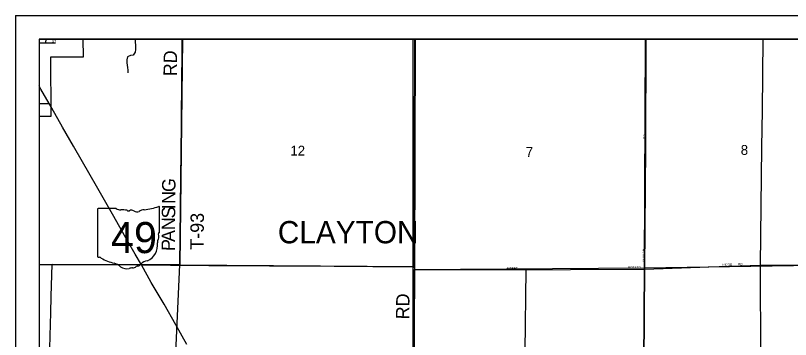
# Model space of a CAD drawing. Extents: x -209 to 4852, y 0 to 905.
# Drawn here: x 252.8 to 318.7, y 313.1 to 340.6 of the extents above; entities that cross this region are included whole.
import ezdxf

# ---------------------------------------------------------------- set-up
doc = ezdxf.new("R2010")
doc.units = 0
for name, color, linetype in [('Default', 7, 'Continuous'), ('GM_P_County_Alignment', 7, 'Continuous'), ('GM_X_Airport_Location_Class_2', 7, 'Continuous'), ('GM_X_Airport_Location_Class_3', 7, 'Continuous'), ('GM_X_Corporation_Text', 7, 'Continuous'), ('GM_X_County_Road', 7, 'Continuous'), ('GM_X_County_Road_Text', 7, 'Continuous'), ('GM_X_County_ROW', 7, 'Continuous'), ('GM_X_County_Subdivision_Text', 7, 'Continuous'), ('GM_X_Minor_Lake_Text', 7, 'Continuous'), ('GM_X_Minor_River', 7, 'Continuous'), ('GM_X_Township_Road', 7, 'Continuous'), ('GM_X_Township_Road_Text', 7, 'Continuous'), ('GM_X_Township_ROW', 7, 'Continuous'), ('GM_X_Township_Subdivision', 7, 'Continuous'), ('GM_X_US_Location', 7, 'Continuous'), ('SH_Data', 7, 'Continuous')]:
    doc.layers.add(name, color=color, linetype=linetype)

msp = doc.modelspace()

# ---------------------------------------------------------------- linework, layer by layer
at = {"layer": 'Default'}
msp.add_lwpolyline([(390.832, 338.559), (254.832, 338.559), (254.832, 202.559), (390.832, 202.559)], close=True, dxfattribs=at)
at = {"layer": 'GM_X_Airport_Location_Class_2'}
for p, q in [((255.424, 338.247), (255.427, 338.559)), ((254.832, 333.092), (255.691, 333.082))]:
    msp.add_line(p, q, dxfattribs=at)
for points in [[(254.832, 338.248), (255.424, 338.247), (256.22, 338.241)], [(306.343, 319.042), (306.411, 329.36), (306.448, 338.559)], [(316.179, 319.381), (316.289, 329.39), (316.336, 332.498), (316.389, 338.559)], [(286.781, 319.004), (296.234, 318.965), (300.012, 318.991), (306.343, 319.042), (311.764, 319.229), (316.179, 319.381)], [(296.106, 294.065), (296.016, 294.208), (296.036, 295.898), (296.068, 300.128), (296.084, 302.62), (296.116, 306.329), (296.173, 312.059), (296.234, 318.965)], [(316.159, 296.04), (316.106, 297.187), (316.135, 299.241), (316.129, 301.278), (316.181, 302.937), (316.192, 305.534), (316.198, 311.508), (316.179, 319.381)], [(316.179, 319.381), (316.179, 319.381), (323.862, 319.374), (327.054, 319.345), (332.128, 319.242), (336.751, 319.12), (345.265, 318.953), (348.297, 318.913), (351.368, 318.883), (353.631, 318.876)]]:
    msp.add_lwpolyline(points, dxfattribs=at)
at = {"layer": 'GM_X_County_Road'}
msp.add_lwpolyline([(262.995, 338.559), (263, 338.496), (263.018, 338.283), (263.02, 338.078), (263.03, 337.865), (263.032, 337.675), (262.996, 337.44), (262.837, 337.201), (262.6, 337.161), (262.346, 337.046), (262.294, 336.812), (262.31, 336.53), (262.328, 336.34), (262.361, 336.134), (262.386, 335.928), (262.387, 335.684)], dxfattribs=at)
at = {"layer": 'GM_X_County_Road_Text'}
msp.add_line((286.781, 319.227), (286.832, 338.559), dxfattribs=at)
for points in [[(254.832, 319.437), (255.95, 319.441), (259.341, 319.424), (259.673, 319.422), (263.533, 319.395)], [(263.533, 319.395), (266.016, 319.372), (266.811, 319.366), (269.254, 319.354), (269.875, 319.345), (270.944, 319.343), (272.497, 319.327), (274.428, 319.311), (279.929, 319.286), (281.13, 319.271), (283.216, 319.261), (286.781, 319.227)], [(286.672, 293.142), (286.676, 298.975), (286.723, 309.11), (286.781, 319.004), (286.781, 319.227)]]:
    msp.add_lwpolyline(points, dxfattribs=at)
at = {"layer": 'GM_X_County_ROW'}
for points in [[(266.811, 319.366), (266.831, 321.121), (266.871, 324.58), (266.884, 326.496), (266.92, 329.242), (266.944, 330.841), (266.958, 332.073), (266.984, 334.637), (267.014, 337.688), (267.014, 338.559)], [(255.662, 308.645), (255.719, 310.945), (255.749, 312.331), (255.795, 314.36), (255.824, 315.322), (255.868, 316.707), (255.95, 319.441)]]:
    msp.add_lwpolyline(points, dxfattribs=at)
at = {"layer": 'GM_X_County_Subdivision_Text'}
for points in [[(255.893, 332.738), (255.691, 333.082), (254.997, 334.313), (254.832, 334.602)], [(267.411, 312.649), (266.453, 314.307), (265.457, 316.054), (264.376, 317.905), (263.533, 319.395), (262.994, 320.315), (262.362, 321.437), (261.189, 323.496), (259.829, 325.872), (257.776, 329.464), (256.832, 331.094), (255.914, 332.702), (255.893, 332.738)]]:
    msp.add_lwpolyline(points, dxfattribs=at)
at = {"layer": 'GM_X_Minor_Lake_Text'}
msp.add_lwpolyline([(286.832, 338.559), (254.832, 338.559), (254.832, 238.66), (257.84, 238.598), (265.091, 238.636), (266.056, 238.553), (286.594, 238.536), (286.662, 258.396), (286.663, 258.649), (286.693, 269.675), (286.713, 277.524), (286.712, 278.679), (286.718, 281.051), (286.69, 288.656), (286.672, 293.142), (286.676, 298.975), (286.723, 309.11), (286.781, 319.004), (286.78, 319.227)], close=True, dxfattribs=at)
at = {"layer": 'GM_X_Minor_River'}
for points in [[(267.021, 338.559), (254.832, 338.559), (254.832, 319.433), (266.798, 319.401)], [(286.769, 338.559), (267.021, 338.559), (266.798, 319.401), (286.737, 319.253)], [(306.379, 338.559), (286.769, 338.559), (286.737, 319.253), (286.739, 319.003), (306.294, 319.133)], [(326.211, 338.559), (306.379, 338.559), (306.294, 319.133), (326.186, 319.462)], [(254.832, 319.433), (254.832, 298.938), (265.881, 298.954), (266.798, 319.401)], [(266.798, 319.401), (286.737, 319.253), (286.739, 319.003), (286.633, 298.983), (265.881, 298.954)], [(286.739, 319.003), (306.294, 319.133), (306.169, 298.948), (286.633, 298.983)], [(306.294, 319.133), (326.186, 319.462), (326.211, 298.849), (306.169, 298.948)]]:
    msp.add_lwpolyline(points, close=True, dxfattribs=at)
at = {"layer": 'GM_X_Township_Subdivision'}
for p, q in [((261.4, 324.182), (259.856, 324.182)), ((265.077, 322.188), (265.077, 324.281)), ((259.804, 324.113), (259.804, 320.111)), ((265.077, 322.188), (265.077, 322.188))]:
    msp.add_line(p, q, dxfattribs=at)
for centre, radius, start, end in [((259.864, 324.122), 0.0611, 98.1301, 188.1301), ((261.768, 324.647), 0.593, 231.61951, 271.11188), ((263.199, 329.639), 5.592, 275.84447, 288.90645), ((265.019, 324.29), 0.0587, 351.86209, 97.738), ((261.965, 321.935), 2.127, 80.48669, 94.98827), ((262.447, 324.142), 0.171, 219.79206, 297.10237), ((262.698, 323.68), 0.355, 54.46668, 119.14113), ((263.157, 324.314), 0.428, 233.85621, 294.82819), ((263.912, 322.96), 1.125, 97.34618, 120.76885), ((265.015, 322.179), 0.0628, 289.60381, 7.73413), ((265.288, 321.311), 0.397, 136.8065, 186.92959), ((265.064, 322.034), 0.0909, 107.94398, 210.33697), ((264.486, 321.769), 0.545, 340.03296, 23.64957), ((263.512, 321.045), 1.399, 292.30889, 8.98584), ((259.865, 320.102), 0.0616, 171.95839, 258.30661), ((259.874, 320.512), 0.47, 267.33899, 280.60386), ((259.971, 319.88), 0.17, 29.74838, 93.27175), ((262.112, 323.476), 4.038, 240.41292, 257.1985), ((260.908, 318.313), 1.264, 47.18416, 75.83597), ((264.102, 318.987), 0.766, 94.40312, 142.57675), ((262.274, 319.86), 0.802, 230.70037, 286.29184), ((262.738, 318.476), 0.659, 85.69512, 111.20995), ((262.796, 319.56), 0.427, 268.77702, 315.54927), ((263.183, 319.173), 0.12, 65.75173, 132.64842), ((263.131, 319.723), 0.452, 282.87319, 323.27711)]:
    msp.add_arc(centre, radius, start, end, dxfattribs=at)
at = {"layer": 'GM_X_US_Location'}
msp.add_lwpolyline([(258.574, 338.559), (254.832, 338.559), (254.832, 332.022), (255.854, 332.024), (255.841, 337.048), (258.618, 337.044)], close=True, dxfattribs=at)
msp.add_lwpolyline([(319.123, 338.559), (286.601, 338.559), (286.605, 284.032), (286.185, 283.8), (285.941, 282.649), (285.04, 283.19), (285.032, 281.169), (285.802, 280.687), (285.856, 278.625), (286.036, 277.093), (285.974, 270.09), (286.606, 269.955), (286.607, 238.38), (390.832, 238.067)], dxfattribs=at)
msp.add_lwpolyline([(319.123, 338.559), (286.601, 338.559), (286.605, 284.032), (286.185, 283.8), (285.941, 282.649), (285.04, 283.19), (285.032, 281.169), (285.802, 280.687), (285.856, 278.625), (286.036, 277.093), (285.974, 270.09), (286.606, 269.955), (286.607, 238.38), (390.832, 238.067)], dxfattribs=at)
at = {"layer": 'SH_Data'}
for p, q in [((252.832, 340.559), (392.832, 340.559)), ((252.832, 340.559), (252.832, 200.559)), ((254.832, 338.559), (254.832, 202.559)), ((254.832, 338.559), (390.832, 338.559))]:
    msp.add_line(p, q, dxfattribs=at)

# ---------------------------------------------------------------- texts
at = {"layer": 'GM_P_County_Alignment'}
msp.add_text('RD', height=1.1364, rotation=89.50635, dxfattribs=at).set_placement((286.314, 314.768))
at = {"layer": 'GM_X_Airport_Location_Class_3'}
for s, rotation, p in [('ST', 0.00001, (255.944, 338.284)), ('RD', 90, (306.392, 330.081)), ('PUTNAM', 90, (306.325, 319.665)), ('RD', 0.00001, (314.261, 319.367)), ('SWEET', 0.00001, (294.594, 319.017)), ('POTATO', 0.00001, (304.911, 319.084)), ('RIDGE', 1.36318, (312.927, 319.317))]:
    msp.add_text(s, height=0.1894, rotation=rotation, dxfattribs=at).set_placement(p)
at = {"layer": 'GM_X_Corporation_Text'}
msp.add_text('CLAYTON', height=1.8939, rotation=0.00001, dxfattribs=at).set_placement((275.132, 321.222))
at = {"layer": 'GM_X_Township_Road'}
for s, height, rotation, p in [('RD', 1.1364, 89.50541, (266.547, 335.402)), ('G', 1.136, 89.00909, (266.422, 325.566)), ('N', 1.136, 89.5155, (266.414, 324.568)), ('S', 1.136, 89.51771, (266.404, 323.335)), ('I', 1.136, 89.51603, (266.41, 324.102)), ('T-93', 1.1364, 89.29305, (268.816, 320.674)), ('N', 1.136, 89.51732, (266.395, 322.335)), ('A', 1.136, 89.51732, (266.387, 321.335)), ('P', 1.136, 89.51771, (266.38, 320.568))]:
    msp.add_text(s, height=height, rotation=rotation, dxfattribs=at).set_placement(p)
at = {"layer": 'GM_X_Township_Road_Text'}
for s, height, p in [('12', 0.8371, (276.202, 328.672)), ('8', 0.837, (314.486, 328.732)), ('7', 0.837, (296.211, 328.56))]:
    msp.add_text(s, height=height, rotation=0.00001, dxfattribs=at).set_placement(p)
at = {"layer": 'GM_X_Township_ROW'}
msp.add_text('49', height=0.00379, rotation=0.00001, dxfattribs=at).set_placement((261.427, 321.57))
for s in ['s', 'r']:
    msp.add_text(s, height=0.00379, dxfattribs=at).set_placement((262.381, 321.846))
at = {"layer": 'GM_X_Township_Subdivision'}
msp.add_text('49', height=2.6367, dxfattribs=at).set_placement((260.942, 320.393))

doc.saveas('drawing.dxf')
